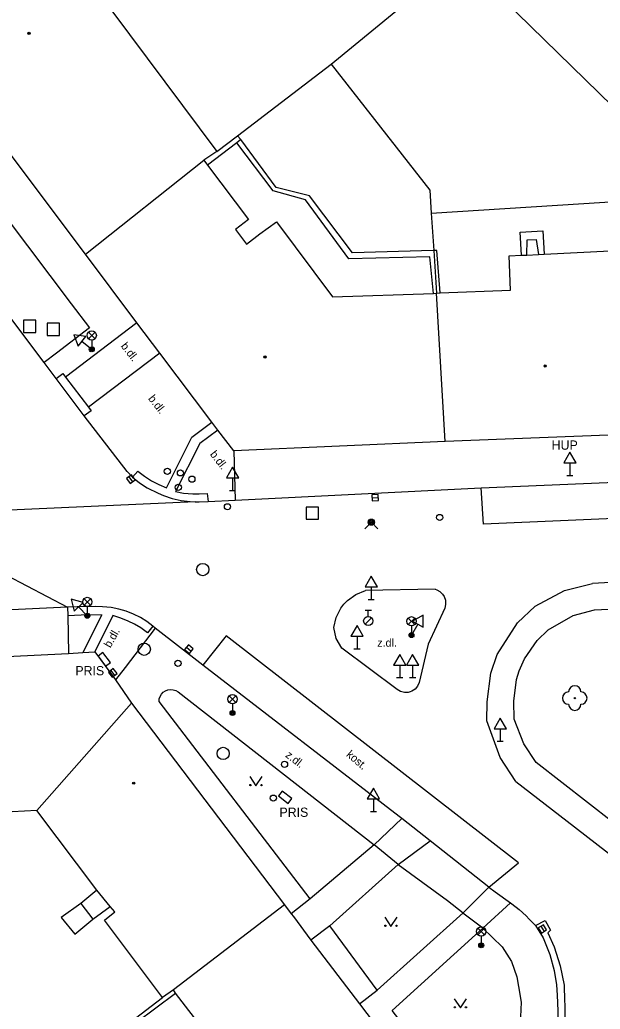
# Model space of a CAD drawing. Extents: x -598932 to -598196, y -1162207 to -1161504.
# Drawn here: x -598879.2 to -598832.1, y -1162051.1 to -1161970.8 of the extents above; entities that cross this region are included whole.
import ezdxf

# ---------------------------------------------------------------- set-up
doc = ezdxf.new("R2010")
doc.units = 0
for name, color, linetype in [('Level 22', 7, 'Continuous'), ('Level 24', 7, 'Continuous'), ('Level 26', 7, 'Continuous'), ('Level 27', 7, 'Continuous'), ('Level 28', 7, 'Continuous'), ('Level 31', 7, 'Continuous'), ('Level 33', 7, 'Continuous'), ('Level 34', 7, 'Continuous'), ('Level 36', 7, 'Continuous'), ('Level 39', 7, 'Continuous'), ('specificka linie pasportu komunikaci', 7, 'Continuous'), ('TM - budovy zdene_ betonove - VP', 7, 'Continuous'), ('TM - chodniky - VP', 7, 'Continuous'), ('TM - komunikace - VP', 7, 'Continuous'), ('TM - popis objektu', 7, 'Continuous'), ('TM - popis povrchu', 7, 'Continuous'), ('TM - rozhrani ploch obecne - VP', 7, 'Continuous')]:
    doc.layers.add(name, color=color, linetype=linetype)

msp = doc.modelspace()

# ---------------------------------------------------------------- linework, layer by layer
at = {"layer": 'Level 22'}
msp.add_circle((-598834.12, -1162025.88), 0.05, dxfattribs=at)
for centre, start, end in [((-598834.62, -1162025.88), 90, 270), ((-598834.12, -1162025.38), 0, 180), ((-598833.62, -1162025.88), 270, 90), ((-598834.12, -1162026.38), 180, 0)]:
    msp.add_arc(centre, 0.5, start, end, dxfattribs=at)
at = {"layer": 'Level 24'}
for points in [[(-598872.83, -1162022.49), (-598872.23, -1162023.29), (-598871.83, -1162022.99), (-598872.43, -1162022.19)], [(-598858.188, -1162033.82), (-598857.399, -1162034.434), (-598857.092, -1162034.04), (-598857.881, -1162033.426)]]:
    msp.add_lwpolyline(points, close=True, dxfattribs=at)
at = {"layer": 'Level 26'}
for points in [[(-598878.88, -1161996.2), (-598877.88, -1161996.2), (-598877.88, -1161995.2), (-598878.88, -1161995.2)], [(-598876.96, -1161996.45), (-598875.96, -1161996.45), (-598875.96, -1161995.45), (-598876.96, -1161995.45)], [(-598855.93, -1162011.37), (-598854.93, -1162011.37), (-598854.93, -1162010.37), (-598855.93, -1162010.37)]]:
    msp.add_lwpolyline(points, close=True, dxfattribs=at)
at = {"layer": 'Level 27'}
for p, q in [((-598870.318, -1162007.919), (-598870.022, -1162008.321)), ((-598850.58, -1162009.62), (-598850.08, -1162009.6)), ((-598865.643, -1162021.751), (-598865.257, -1162022.069)), ((-598871.796, -1162023.645), (-598871.484, -1162024.035)), ((-598836.881, -1162044.407), (-598836.619, -1162044.833))]:
    msp.add_line(p, q, dxfattribs=at)
for points in [[(-598870.52, -1162008.067), (-598870.223, -1162008.47), (-598869.82, -1162008.173), (-598870.117, -1162007.77)], [(-598850.57, -1162009.869), (-598850.071, -1162009.85), (-598850.09, -1162009.351), (-598850.589, -1162009.37)], [(-598865.802, -1162021.944), (-598865.416, -1162022.262), (-598865.098, -1162021.875), (-598865.484, -1162021.558)], [(-598871.991, -1162023.801), (-598871.679, -1162024.191), (-598871.289, -1162023.879), (-598871.601, -1162023.489)], [(-598837.094, -1162044.538), (-598836.832, -1162044.964), (-598836.406, -1162044.702), (-598836.668, -1162044.276)]]:
    msp.add_lwpolyline(points, close=True, dxfattribs=at)
for centre in [(-598864.33, -1162015.45), (-598869.08, -1162021.91), (-598862.67, -1162030.37)]:
    msp.add_circle(centre, 0.5, dxfattribs=at)
at = {"layer": 'Level 28'}
for p, q in [((-598851.14, -1162018.745), (-598850.64, -1162018.745)), ((-598850.89, -1162019.245), (-598850.89, -1162018.745)), ((-598851.148, -1162019.892), (-598850.618, -1162019.362))]:
    msp.add_line(p, q, dxfattribs=at)
for centre, radius in [((-598866.14, -1162007.6), 0.25), ((-598865.21, -1162008.11), 0.25), ((-598862.32, -1162010.35), 0.25), ((-598850.89, -1162019.62), 0.375), ((-598866.34, -1162023.06), 0.25)]:
    msp.add_circle(centre, radius, dxfattribs=at)
at = {"layer": 'Level 31'}
msp.add_lwpolyline([(-598851.17, -1162012.13), (-598850.64, -1162011.6), (-598850.11, -1162012.13)], dxfattribs=at)
for centre, radius in [((-598867.2, -1162007.47), 0.25), ((-598866.31, -1162008.77), 0.25), ((-598845.09, -1162011.22), 0.25), ((-598850.64, -1162011.6), 0.25), ((-598850.64, -1162011.6), 0.18), ((-598850.64, -1162011.6), 0.11), ((-598857.69, -1162031.26), 0.25), ((-598858.6, -1162034), 0.25)]:
    msp.add_circle(centre, radius, dxfattribs=at)
at = {"layer": 'Level 33'}
for p, q in [((-598873.605, -1161996.71), (-598873.075, -1161996.18)), ((-598873.605, -1161996.18), (-598873.075, -1161996.71)), ((-598873.34, -1161996.82), (-598873.34, -1161997.57)), ((-598873.965, -1162018.34), (-598873.435, -1162017.81)), ((-598873.965, -1162017.81), (-598873.435, -1162018.34)), ((-598873.7, -1162018.45), (-598873.7, -1162019.2)), ((-598847.645, -1162019.91), (-598847.115, -1162019.38)), ((-598847.645, -1162019.38), (-598847.115, -1162019.91)), ((-598847.38, -1162020.02), (-598847.38, -1162020.77)), ((-598862.175, -1162026.23), (-598861.645, -1162025.7)), ((-598862.175, -1162025.7), (-598861.645, -1162026.23)), ((-598861.91, -1162026.34), (-598861.91, -1162027.09)), ((-598841.985, -1162045.09), (-598841.455, -1162044.56)), ((-598841.985, -1162044.56), (-598841.455, -1162045.09)), ((-598841.72, -1162045.2), (-598841.72, -1162045.95))]:
    msp.add_line(p, q, dxfattribs=at)
for centre, radius in [((-598873.34, -1161996.445), 0.375), ((-598873.34, -1161997.57), 0.2), ((-598873.34, -1161997.57), 0.145), ((-598873.34, -1161997.57), 0.0876), ((-598873.7, -1162018.075), 0.375), ((-598873.7, -1162019.2), 0.2), ((-598873.7, -1162019.2), 0.145), ((-598873.7, -1162019.2), 0.0876), ((-598847.38, -1162019.645), 0.375), ((-598847.38, -1162020.77), 0.2), ((-598847.38, -1162020.77), 0.145), ((-598847.38, -1162020.77), 0.0876), ((-598861.91, -1162025.965), 0.375), ((-598861.91, -1162027.09), 0.2), ((-598861.91, -1162027.09), 0.145), ((-598861.91, -1162027.09), 0.0876), ((-598841.72, -1162044.825), 0.375), ((-598841.72, -1162045.95), 0.2), ((-598841.72, -1162045.95), 0.145), ((-598841.72, -1162045.95), 0.0876)]:
    msp.add_circle(centre, radius, dxfattribs=at)
at = {"layer": 'Level 34'}
for p, q in [((-598874.13, -1161996.928), (-598873.34, -1161997.57)), ((-598873.498, -1161997.764), (-598873.182, -1161997.376)), ((-598834.52, -1162006.782), (-598834.52, -1162007.8)), ((-598834.77, -1162007.8), (-598834.27, -1162007.8)), ((-598861.91, -1162008.002), (-598861.91, -1162009.02)), ((-598862.16, -1162009.02), (-598861.66, -1162009.02)), ((-598850.65, -1162016.852), (-598850.65, -1162017.87)), ((-598850.9, -1162017.87), (-598850.4, -1162017.87)), ((-598874.405, -1162018.466), (-598873.7, -1162019.2)), ((-598873.88, -1162019.373), (-598873.52, -1162019.027)), ((-598846.873, -1162019.887), (-598847.38, -1162020.77)), ((-598847.597, -1162020.646), (-598847.163, -1162020.894)), ((-598851.8, -1162020.862), (-598851.8, -1162021.88)), ((-598852.05, -1162021.88), (-598851.55, -1162021.88)), ((-598848.34, -1162023.202), (-598848.34, -1162024.22)), ((-598847.29, -1162023.202), (-598847.29, -1162024.22)), ((-598848.59, -1162024.22), (-598848.09, -1162024.22)), ((-598847.54, -1162024.22), (-598847.04, -1162024.22)), ((-598840.18, -1162028.372), (-598840.18, -1162029.39)), ((-598840.43, -1162029.39), (-598839.93, -1162029.39)), ((-598850.47, -1162034.062), (-598850.47, -1162035.08)), ((-598850.72, -1162035.08), (-598850.22, -1162035.08))]:
    msp.add_line(p, q, dxfattribs=at)
for points in [[(-598874.445, -1161997.316), (-598873.815, -1161996.54), (-598874.802, -1161996.382)], [(-598835.02, -1162006.782), (-598834.02, -1162006.782), (-598834.52, -1162005.916)], [(-598862.41, -1162008.002), (-598861.41, -1162008.002), (-598861.91, -1162007.136)], [(-598851.15, -1162016.852), (-598850.15, -1162016.852), (-598850.65, -1162015.986)], [(-598874.766, -1162018.812), (-598874.045, -1162018.12), (-598875.005, -1162017.842)], [(-598847.307, -1162019.638), (-598846.44, -1162020.136), (-598846.442, -1162019.136)], [(-598852.3, -1162020.862), (-598851.3, -1162020.862), (-598851.8, -1162019.996)], [(-598848.84, -1162023.202), (-598847.84, -1162023.202), (-598848.34, -1162022.336)], [(-598847.79, -1162023.202), (-598846.79, -1162023.202), (-598847.29, -1162022.336)], [(-598840.68, -1162028.372), (-598839.68, -1162028.372), (-598840.18, -1162027.506)], [(-598850.97, -1162034.062), (-598849.97, -1162034.062), (-598850.47, -1162033.196)]]:
    msp.add_lwpolyline(points, close=True, dxfattribs=at)
at = {"layer": 'Level 36'}
for points in [[(-598860.51, -1162032.24), (-598860.01, -1162032.99), (-598859.51, -1162032.24)], [(-598849.55, -1162043.66), (-598849.05, -1162044.41), (-598848.55, -1162043.66)], [(-598843.91, -1162050.28), (-598843.41, -1162051.03), (-598842.91, -1162050.28)]]:
    msp.add_lwpolyline(points, dxfattribs=at)
for centre in [(-598860.46, -1162032.94), (-598859.561, -1162032.94), (-598849.5, -1162044.36), (-598848.601, -1162044.36), (-598843.86, -1162050.98), (-598842.961, -1162050.98)]:
    msp.add_circle(centre, 0.05, dxfattribs=at)
at = {"layer": 'Level 39'}
for centre, radius in [((-598878.43, -1161971.92), 0.09), ((-598878.43, -1161971.92), 0.0398), ((-598859.28, -1161998.2), 0.09), ((-598859.28, -1161998.2), 0.0398), ((-598836.53, -1161998.92), 0.09), ((-598836.53, -1161998.92), 0.0398), ((-598869.93, -1162032.79), 0.09), ((-598869.93, -1162032.79), 0.0398)]:
    msp.add_circle(centre, radius, dxfattribs=at)
at = {"layer": 'specificka linie pasportu komunikaci'}
for points in [[(-598864.939, -1162009.944), (-598887.27, -1162010.95)], [(-598889.35, -1162011.2), (-598881.941, -1162015.047), (-598875.31, -1162018.49)], [(-598850.42, -1162037.8), (-598848.17, -1162035.65)], [(-598848.47, -1162039.38), (-598845.86, -1162037.47)], [(-598848.47, -1162039.38), (-598850.42, -1162037.8)], [(-598841.6, -1162044.56), (-598843.22, -1162043.34), (-598843.18, -1162043.3), (-598841.1, -1162041.22)], [(-598855.6, -1162042.18), (-598857.15, -1162043.38)], [(-598839.34, -1162042.5), (-598841.6, -1162044.56)], [(-598837.317, -1162044.343), (-598836.54, -1162043.93), (-598836.09, -1162044.73), (-598836.314, -1162044.929), (-598835.791, -1162046.071), (-598835.302, -1162047.601), (-598834.998, -1162049.186), (-598834.982, -1162049.673), (-598834.961, -1162049.97), (-598834.92, -1162051.258), (-598834.938, -1162052.498), (-598835.038, -1162053.679), (-598835.29, -1162054.947), (-598835.716, -1162055.932), (-598836.358, -1162057.059), (-598836.37, -1162057.08)], [(-598854, -1162044.38), (-598855.54, -1162045.52)], [(-598851.6, -1162050.69), (-598850.17, -1162049.6)]]:
    msp.add_lwpolyline(points, dxfattribs=at)
at = {"layer": 'TM - budovy zdene_ betonove - VP'}
for points in [[(-598882.96, -1161955.02), (-598863.18, -1161981.51)], [(-598873.84, -1161989.85), (-598884.94, -1161975.11)], [(-598863.18, -1161981.51), (-598864.24, -1161982.22)], [(-598873.84, -1161989.85), (-598864.24, -1161982.22)], [(-598864.24, -1161982.22), (-598863.95, -1161982.62)], [(-598863.95, -1161982.62), (-598860.6, -1161987.04)], [(-598860.6, -1161987.04), (-598861.68, -1161987.85)], [(-598859.7, -1161988.19), (-598858.35, -1161987.23)], [(-598858.35, -1161987.23), (-598853.8, -1161993.3)], [(-598861.68, -1161987.85), (-598860.77, -1161989.03)], [(-598860.77, -1161989.03), (-598859.7, -1161988.19)], [(-598869.68, -1161995.42), (-598873.84, -1161989.85)], [(-598839.44, -1161989.99), (-598838.45, -1161989.94)], [(-598839.34, -1161992.77), (-598839.44, -1161989.99)], [(-598838.45, -1161989.94), (-598838.02, -1161989.92)], [(-598838.02, -1161989.92), (-598837.08, -1161989.87)], [(-598837.08, -1161989.87), (-598836.62, -1161989.85)], [(-598836.62, -1161989.85), (-598831.24, -1161989.57)], [(-598853.8, -1161993.3), (-598845.59, -1161993.04)], [(-598845.59, -1161993.04), (-598845.34, -1161993)], [(-598845.34, -1161993), (-598845.05, -1161992.98)], [(-598844.65, -1162005.06), (-598845.34, -1161993)], [(-598845.05, -1161992.98), (-598839.34, -1161992.77)], [(-598867.82, -1161997.89), (-598869.68, -1161995.42)], [(-598863.58, -1162003.48), (-598867.82, -1161997.89)], [(-598863.1, -1162004.14), (-598863.58, -1162003.48)], [(-598861.8, -1162005.82), (-598863.1, -1162004.14)], [(-598828.63, -1162004.44), (-598844.65, -1162005.06)], [(-598844.65, -1162005.06), (-598861.8, -1162005.82)], [(-598891.39, -1162023.04), (-598875.22, -1162022.25)], [(-598875.22, -1162022.25), (-598874.07, -1162022.19)], [(-598874.07, -1162022.19), (-598873.09, -1162022.13)], [(-598873.09, -1162022.13), (-598871.4, -1162024.39)], [(-598871.4, -1162024.39), (-598870.1, -1162026.28)], [(-598877.81, -1162035), (-598870.1, -1162026.28)], [(-598870.1, -1162026.28), (-598857.69, -1162042.65)], [(-598877.81, -1162035), (-598880.84, -1162035.17)], [(-598872.92, -1162041.48), (-598877.81, -1162035)], [(-598871.84, -1162042.81), (-598872.92, -1162041.48)], [(-598871.46, -1162043.24), (-598871.84, -1162042.81)], [(-598857.69, -1162042.65), (-598866.7, -1162049.56)], [(-598857.69, -1162042.65), (-598857.15, -1162043.38), (-598856.97, -1162043.62)], [(-598872.31, -1162043.92), (-598871.46, -1162043.24)], [(-598867.59, -1162050.19), (-598872.31, -1162043.92)], [(-598856.97, -1162043.62), (-598855.54, -1162045.52)], [(-598855.54, -1162045.52), (-598851.6, -1162050.69)], [(-598866.7, -1162049.56), (-598867.59, -1162050.19)], [(-598866.55, -1162049.83), (-598866.7, -1162049.56)], [(-598860.03, -1162058.3), (-598866.55, -1162049.83)], [(-598851.6, -1162050.69), (-598850.4, -1162052.27), (-598850.2, -1162052.53)]]:
    msp.add_lwpolyline(points, dxfattribs=at)
at = {"layer": 'TM - chodniky - VP'}
for points in [[(-598832.53, -1162018.72), (-598818.06, -1162018.04)], [(-598837.27, -1162031.1), (-598838.263, -1162029.606), (-598839.05, -1162027.59), (-598839.074, -1162026.139), (-598838.845, -1162024.36), (-598838.64, -1162023.68), (-598838.204, -1162022.685), (-598837.186, -1162021.208), (-598836.28, -1162020.35), (-598834.266, -1162019.168), (-598832.53, -1162018.72)], [(-598867.87, -1162026.17), (-598867.855, -1162025.954), (-598867.791, -1162025.747), (-598867.682, -1162025.56), (-598867.533, -1162025.402), (-598867.35, -1162025.28), (-598867.15, -1162025.205), (-598866.936, -1162025.177), (-598866.72, -1162025.198), (-598866.515, -1162025.267), (-598866.51, -1162025.269), (-598866.33, -1162025.38)], [(-598866.33, -1162025.38), (-598850.42, -1162037.8), (-598855.6, -1162042.18), (-598867.87, -1162026.17)], [(-598828.91, -1162037.61), (-598837.27, -1162031.1)], [(-598848.47, -1162039.38), (-598844.47, -1162042.32), (-598843.18, -1162043.3), (-598850.17, -1162049.6), (-598854, -1162044.38), (-598848.47, -1162039.38)], [(-598845.8, -1162055.33), (-598848.95, -1162051.24), (-598841.6, -1162044.56)], [(-598841.6, -1162044.56), (-598840.03, -1162046.06), (-598839.27, -1162047.27)], [(-598839.27, -1162047.27), (-598838.82, -1162048.52), (-598838.68, -1162049.28), (-598838.48, -1162050.55), (-598838.53, -1162051.76), (-598838.86, -1162053.01)]]:
    msp.add_lwpolyline(points, dxfattribs=at)
at = {"layer": 'TM - komunikace - VP'}
for points in [[(-598889.25, -1161982.64), (-598888.24, -1161981.92), (-598885.59, -1161979.86), (-598875, -1161993.89), (-598873.52, -1161995.83), (-598876.2, -1161997.89), (-598877.19, -1161998.64)], [(-598876.22, -1161999.94), (-598877.19, -1161998.64)], [(-598873.95, -1162002.96), (-598876.22, -1161999.94)], [(-598870.03, -1162007.95), (-598870.46, -1162007.49), (-598873.95, -1162002.96)], [(-598841.73, -1162008.82), (-598814.88, -1162007.68)], [(-598870.03, -1162007.95), (-598869.45, -1162008.41), (-598868.838, -1162008.812), (-598867.96, -1162009.24), (-598867.511, -1162009.445), (-598866.81, -1162009.669), (-598866.091, -1162009.828), (-598865.361, -1162009.922), (-598864.939, -1162009.944), (-598864.61, -1162009.96), (-598863.89, -1162009.91)], [(-598861.69, -1162009.82), (-598841.73, -1162008.82)], [(-598863.89, -1162009.91), (-598861.69, -1162009.82)], [(-598816.91, -1162015.72), (-598832.68, -1162016.59)], [(-598838.9, -1162032.64), (-598840.194, -1162030.698), (-598841.26, -1162027.73), (-598841.245, -1162026.184), (-598840.941, -1162023.87), (-598840.42, -1162022.35), (-598838.763, -1162019.78), (-598837.33, -1162018.43), (-598834.945, -1162017.153), (-598832.68, -1162016.59)], [(-598853.68, -1162020.16), (-598853.496, -1162019.343), (-598853.122, -1162018.594), (-598852.87, -1162018.26), (-598852.578, -1162017.957), (-598851.898, -1162017.47), (-598851.12, -1162017.16)], [(-598845.46, -1162017.05), (-598851.12, -1162017.16)], [(-598845.46, -1162017.05), (-598845.33, -1162017.09)], [(-598845.33, -1162017.09), (-598845.069, -1162017.237), (-598844.855, -1162017.446), (-598844.73, -1162017.64), (-598844.628, -1162017.94), (-598844.61, -1162018.289), (-598844.68, -1162018.58)], [(-598875.31, -1162018.49), (-598909.96, -1162020.15), (-598913.97, -1162020.37), (-598932.017, -1162021.171)], [(-598868.37, -1162020.05), (-598868.86, -1162019.673), (-598869.393, -1162019.342), (-598869.952, -1162019.06), (-598870.535, -1162018.828), (-598871.135, -1162018.649), (-598871.75, -1162018.524), (-598872.48, -1162018.46), (-598873.01, -1162018.44), (-598874.51, -1162018.48), (-598875.31, -1162018.49)], [(-598844.68, -1162018.58), (-598846.02, -1162021.5)], [(-598868.18, -1162020.2), (-598868.37, -1162020.05)], [(-598864.32, -1162023.22), (-598868.18, -1162020.2)], [(-598853.49, -1162021.05), (-598853.68, -1162020.16)], [(-598853.04, -1162021.84), (-598853.49, -1162021.05)], [(-598846.02, -1162021.5), (-598846.76, -1162024.62)], [(-598848.53, -1162025.19), (-598853.04, -1162021.84)], [(-598841.1, -1162041.22), (-598845.86, -1162037.47), (-598848.17, -1162035.65), (-598848.37, -1162035.49), (-598864.32, -1162023.22)], [(-598846.76, -1162024.62), (-598846.886, -1162024.907), (-598847.087, -1162025.147), (-598847.346, -1162025.322), (-598847.49, -1162025.38), (-598847.644, -1162025.418), (-598847.957, -1162025.427), (-598848.26, -1162025.349), (-598848.53, -1162025.19)], [(-598838.9, -1162032.64), (-598834.74, -1162035.86), (-598819.77, -1162047.46), (-598811.77, -1162037.09)], [(-598841.1, -1162041.22), (-598840.58, -1162041.6), (-598839.34, -1162042.5), (-598839.23, -1162042.58)], [(-598839.23, -1162042.58), (-598838.636, -1162043.044), (-598838.082, -1162043.556), (-598837.82, -1162043.83), (-598837.317, -1162044.343), (-598836.7, -1162045.34)], [(-598836.7, -1162045.34), (-598836.15, -1162046.691), (-598835.793, -1162047.999), (-598835.602, -1162049.155), (-598835.54, -1162050)], [(-598835.54, -1162050), (-598835.5, -1162051.263), (-598835.518, -1162052.47), (-598835.613, -1162053.598), (-598835.85, -1162054.79)]]:
    msp.add_lwpolyline(points, dxfattribs=at)
at = {"layer": 'TM - rozhrani ploch obecne - VP'}
for points in [[(-598853.91, -1161974.42), (-598843.39, -1161965.78)], [(-598843.27, -1161965.91), (-598829.92, -1161978.95), (-598829.55, -1161985.5)], [(-598861.5, -1161980.23), (-598853.91, -1161974.42)], [(-598853.91, -1161974.42), (-598845.9, -1161984.64), (-598845.77, -1161986.52)], [(-598863.18, -1161981.51), (-598861.5, -1161980.23)], [(-598861.24, -1161980.55), (-598861.56, -1161980.82)], [(-598861.24, -1161980.55), (-598861.5, -1161980.23)], [(-598845.62, -1161989.55), (-598852.17, -1161989.75), (-598855.67, -1161985.1), (-598858.38, -1161984.43), (-598861.24, -1161980.55)], [(-598861.56, -1161980.82), (-598863.95, -1161982.62)], [(-598858.61, -1161984.71), (-598861.56, -1161980.82)], [(-598877.19, -1161998.64), (-598889.25, -1161982.64)], [(-598845.59, -1161993.04), (-598845.88, -1161990.05), (-598852.46, -1161990.23), (-598855.98, -1161985.43), (-598858.61, -1161984.71)], [(-598845.77, -1161986.52), (-598829.55, -1161985.5)], [(-598845.77, -1161986.52), (-598845.57, -1161989.55)], [(-598838.45, -1161989.94), (-598838.55, -1161988.07), (-598836.72, -1161987.96), (-598836.62, -1161989.85)], [(-598838.02, -1161989.92), (-598837.99, -1161988.67), (-598837.25, -1161988.65), (-598837.08, -1161989.87)], [(-598845.57, -1161989.55), (-598845.62, -1161989.55)], [(-598845.57, -1161989.55), (-598845.34, -1161993)], [(-598845.05, -1161992.98), (-598845.32, -1161989.55), (-598845.57, -1161989.55)], [(-598869.68, -1161995.42), (-598875.48, -1161999.82)], [(-598867.82, -1161997.89), (-598873.61, -1162002.27)], [(-598876.22, -1161999.94), (-598875.68, -1161999.54), (-598875.48, -1161999.82)], [(-598875.48, -1161999.82), (-598873.61, -1162002.27)], [(-598873.61, -1162002.27), (-598873.4, -1162002.56), (-598873.95, -1162002.96)], [(-598870.03, -1162007.95), (-598869.6, -1162007.46), (-598869.064, -1162007.87), (-598868.496, -1162008.235), (-598868.33, -1162008.33), (-598867.9, -1162008.553), (-598867.28, -1162008.82), (-598865.22, -1162004.71), (-598863.58, -1162003.48)], [(-598863.1, -1162004.14), (-598864.57, -1162005.21), (-598866.53, -1162009.12), (-598865.894, -1162009.233), (-598865.14, -1162009.3), (-598864.605, -1162009.304), (-598863.96, -1162009.26), (-598863.89, -1162009.91)], [(-598861.8, -1162005.82), (-598861.69, -1162009.82)], [(-598814.88, -1162007.68), (-598814.66, -1162010.61), (-598841.54, -1162011.75), (-598841.73, -1162008.82)], [(-598875.31, -1162018.49), (-598875.29, -1162019.18)], [(-598875.29, -1162019.18), (-598873.65, -1162019.1), (-598872.51, -1162019.11), (-598874.07, -1162022.19)], [(-598875.29, -1162019.18), (-598875.22, -1162022.25)], [(-598868.37, -1162020.05), (-598868.8, -1162020.59), (-598869.36, -1162020.18), (-598869.86, -1162019.887), (-598870.39, -1162019.63), (-598870.97, -1162019.392), (-598871.63, -1162019.18), (-598873.09, -1162022.13)], [(-598868.18, -1162020.2), (-598870.63, -1162023.39), (-598871.4, -1162024.39)], [(-598841.1, -1162041.22), (-598838.69, -1162039.25), (-598862.42, -1162020.82), (-598864.32, -1162023.22)], [(-598872.92, -1162041.48), (-598874.23, -1162042.55)], [(-598874.23, -1162042.55), (-598875.81, -1162043.69)], [(-598874.23, -1162042.55), (-598873.26, -1162043.83)], [(-598873.26, -1162043.83), (-598871.84, -1162042.81)], [(-598875.81, -1162043.69), (-598874.72, -1162045.03)], [(-598874.72, -1162045.03), (-598873.26, -1162043.83)], [(-598877.75, -1162057.95), (-598867.59, -1162050.19)], [(-598869.74, -1162052.21), (-598866.55, -1162049.83)]]:
    msp.add_lwpolyline(points, dxfattribs=at)

# ---------------------------------------------------------------- texts
at = {"layer": 'TM - popis objektu'}
for s, p in [('HUP', (-598836, -1162005.72)), ('PRIS', (-598874.67, -1162024.03)), ('PRIS', (-598858.1, -1162035.52))]:
    msp.add_text(s, height=0.75, dxfattribs=at).set_placement(p)
at = {"layer": 'TM - popis povrchu'}
for s, rotation, p in [('b.dl.', 307.91, (-598871.02, -1161997.32)), ('b.dl.', 307.91, (-598868.79, -1162001.58)), ('b.dl.', 307.91, (-598863.78, -1162006.1)), ('b.dl.', 60.49, (-598871.83, -1162021.85)), ('z.dl.', 322.02, (-598857.67, -1162030.61)), ('kost.', 319.22, (-598852.72, -1162030.55))]:
    msp.add_text(s, height=0.65, rotation=rotation, dxfattribs=at).set_placement(p)
msp.add_text('z.dl.', height=0.65, dxfattribs=at).set_placement((-598850.16, -1162021.71))

doc.saveas('drawing.dxf')
